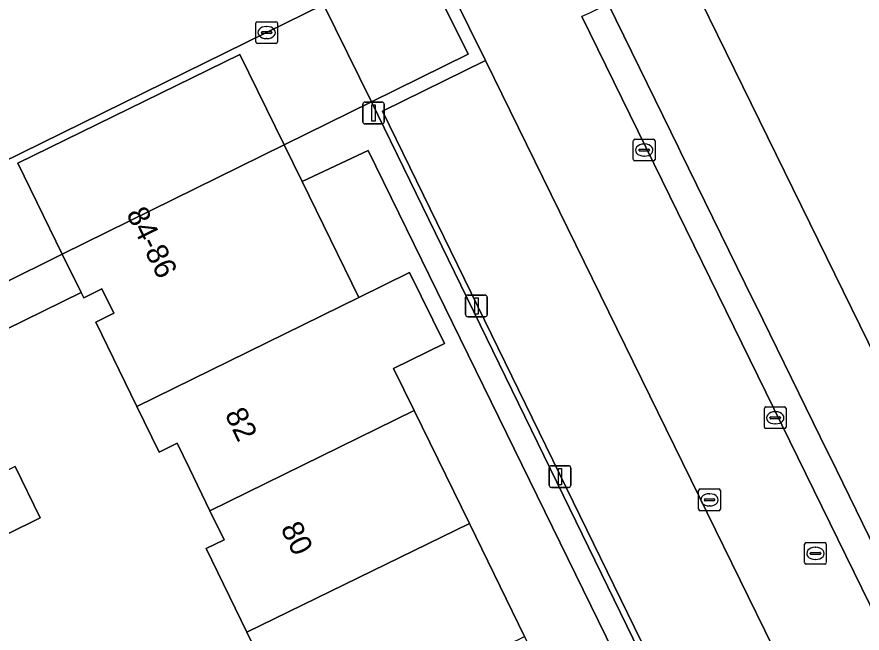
# Model space of a CAD drawing. Extents: x 160455 to 162082, y 388339 to 389736.
# Drawn here: x 160927.33 to 160966.19, y 388807.35 to 388835.68 of the extents above; entities that cross this region are included whole.
import ezdxf

# ---------------------------------------------------------------- set-up
doc = ezdxf.new("R2010")
doc.units = 0
for name, color, linetype in [('IMGEO_Brandkraan', 7, 'Continuous'), ('IMGEO_Erf', 7, 'Continuous'), ('IMGEO_Kolk', 7, 'Continuous'), ('IMGEO_Lichtmast', 7, 'Continuous'), ('IMGEO_Pand', 7, 'Continuous'), ('IMGEO_Pand_nummerreeks', 7, 'Continuous'), ('IMGEO_Pand_overbouw', 7, 'Continuous'), ('IMGEO_Parkeervlak_open', 7, 'Continuous'), ('IMGEO_Rijbaan_lokaal_open', 7, 'Continuous'), ('IMGEO_Rioolput', 7, 'Continuous'), ('IMGEO_Verkeerseiland_open', 7, 'Continuous'), ('IMGEO_Voetpad_open', 7, 'Continuous')]:
    doc.layers.add(name, color=color, linetype=linetype)

msp = doc.modelspace()

# ---------------------------------------------------------------- linework, layer by layer
at = {"layer": 'IMGEO_Brandkraan'}
for p, q in [((160963.616, 388811.512), (160964.468, 388811.512)), ((160963.541, 388810.586), (160963.541, 388811.438)), ((160964.029, 388811.292), (160964.054, 388811.292)), ((160964.542, 388811.438), (160964.542, 388810.586)), ((160963.8, 388811.006), (160963.8, 388811.018)), ((160964.238, 388810.969), (160963.84, 388810.969)), ((160963.843, 388811.055), (160964.241, 388811.055)), ((160964.052, 388810.732), (160964.027, 388810.732)), ((160964.284, 388811.018), (160964.284, 388811.006)), ((160964.468, 388810.512), (160963.616, 388810.512))]:
    msp.add_line(p, q, dxfattribs=at)
for points in [[(160963.616, 388811.512), (160964.468, 388811.512)], [(160963.541, 388810.586), (160963.541, 388811.438)], [(160964.542, 388811.438), (160964.542, 388810.586)], [(160964.468, 388810.512), (160963.616, 388810.512)]]:
    msp.add_lwpolyline(points, dxfattribs=at)
for centre, radius, start, end in [((160963.618, 388811.436), 0.0765, 91.552, 178.448), ((160963.618, 388811.436), 0.0765, 91.552, 178.448), ((160964.466, 388811.436), 0.0765, 1.552, 88.448), ((160964.466, 388811.436), 0.0765, 1.552, 88.448), ((160963.84, 388811.015), 0.0403, 85.8775, 175.7526), ((160963.837, 388811.005), 0.0366, 178.938, 274.7102), ((160964.241, 388811.012), 0.043, 264.8664, 352.4533), ((160964.245, 388811.017), 0.0386, 1.7309, 96.639), ((160963.618, 388810.588), 0.0765, 181.552, 268.448), ((160963.618, 388810.588), 0.0765, 181.552, 268.448), ((160964.466, 388810.588), 0.0765, 271.552, 358.448), ((160964.466, 388810.588), 0.0765, 271.552, 358.448)]:
    msp.add_arc(centre, radius, start, end, dxfattribs=at)
for centre, major_axis, ratio, start_param, end_param in [((160964.028, 388811.012), (-0.387, 0.002), 0.722429, 4.712389, 7.853982), ((160964.053, 388811.012), (-0.39, 0.002), 0.717154, 1.570796, 4.712389)]:
    msp.add_ellipse(centre, major_axis=major_axis, ratio=ratio, start_param=start_param, end_param=end_param, dxfattribs=at)
at = {"layer": 'IMGEO_Erf'}
msp.add_lwpolyline([(160961.484, 388792.734), (160943.478, 388829.542), (160940.441, 388828.108), (160943.047, 388822.78), (160945.383, 388823.928), (160946.985, 388820.667), (160944.643, 388819.516), (160945.587, 388817.586), (160948.132, 388812.383), (160950.672, 388807.189), (160953.222, 388801.976), (160955.762, 388796.782), (160958.421, 388791.346)], close=True, dxfattribs=at)
for points in [[(160938.952, 388805.246), (160937.905, 388807.39), (160936.029, 388811.235), (160936.856, 388811.639), (160936.205, 388812.975), (160935.263, 388814.91), (160934.695, 388816.076), (160933.869, 388815.672), (160932.846, 388817.767), (160930.949, 388821.65), (160931.781, 388822.058), (160931.23, 388823.177), (160930.405, 388822.768), (160930.286, 388823.008), (160921.651, 388818.772)], [(160927.241, 388815.013), (160928.4, 388812.643), (160925.373, 388811.162)]]:
    msp.add_lwpolyline(points, dxfattribs=at)
at = {"layer": 'IMGEO_Kolk'}
for p, q in [((160938.309, 388834.536), (160938.309, 388835.388)), ((160938.384, 388835.462), (160939.236, 388835.462)), ((160938.797, 388835.242), (160938.822, 388835.242)), ((160939.31, 388835.388), (160939.31, 388834.536)), ((160938.568, 388834.956), (160938.568, 388834.968)), ((160939.006, 388834.919), (160938.608, 388834.919)), ((160938.611, 388835.005), (160939.009, 388835.005)), ((160939.052, 388834.968), (160939.052, 388834.956)), ((160939.236, 388834.462), (160938.384, 388834.462)), ((160938.82, 388834.682), (160938.795, 388834.682)), ((160955.669, 388829.132), (160955.669, 388829.984)), ((160955.744, 388830.058), (160956.596, 388830.058)), ((160956.157, 388829.838), (160956.182, 388829.838)), ((160956.67, 388829.984), (160956.67, 388829.132)), ((160955.928, 388829.552), (160955.928, 388829.564)), ((160956.366, 388829.515), (160955.968, 388829.515)), ((160955.971, 388829.601), (160956.369, 388829.601)), ((160956.412, 388829.564), (160956.412, 388829.552)), ((160956.596, 388829.058), (160955.744, 388829.058)), ((160956.18, 388829.278), (160956.155, 388829.278)), ((160961.693, 388816.823), (160961.693, 388817.675)), ((160961.768, 388817.749), (160962.62, 388817.749)), ((160962.694, 388817.675), (160962.694, 388816.823)), ((160961.995, 388817.292), (160962.393, 388817.292)), ((160962.181, 388817.529), (160962.206, 388817.529)), ((160961.952, 388817.243), (160961.952, 388817.255)), ((160962.39, 388817.206), (160961.992, 388817.206)), ((160962.204, 388816.969), (160962.179, 388816.969)), ((160962.436, 388817.255), (160962.436, 388817.243)), ((160962.62, 388816.749), (160961.768, 388816.749))]:
    msp.add_line(p, q, dxfattribs=at)
for points in [[(160938.309, 388834.536), (160938.309, 388835.388)], [(160938.384, 388835.462), (160939.236, 388835.462)], [(160939.31, 388835.388), (160939.31, 388834.536)], [(160939.236, 388834.462), (160938.384, 388834.462)], [(160955.669, 388829.132), (160955.669, 388829.984)], [(160955.744, 388830.058), (160956.596, 388830.058)], [(160956.67, 388829.984), (160956.67, 388829.132)], [(160956.596, 388829.058), (160955.744, 388829.058)], [(160961.693, 388816.823), (160961.693, 388817.675)], [(160961.768, 388817.749), (160962.62, 388817.749)], [(160962.694, 388817.675), (160962.694, 388816.823)], [(160962.62, 388816.749), (160961.768, 388816.749)]]:
    msp.add_lwpolyline(points, dxfattribs=at)
for centre, radius, start, end in [((160938.386, 388835.386), 0.0765, 91.552, 178.448), ((160938.386, 388835.386), 0.0765, 91.552, 178.448), ((160939.234, 388835.386), 0.0765, 1.552, 88.448), ((160939.234, 388835.386), 0.0765, 1.552, 88.448), ((160938.608, 388834.965), 0.0403, 85.8775, 175.7526), ((160938.605, 388834.955), 0.0366, 178.938, 274.7102), ((160939.009, 388834.962), 0.043, 264.8664, 352.4533), ((160939.013, 388834.967), 0.0386, 1.7309, 96.639), ((160938.386, 388834.538), 0.0765, 181.552, 268.448), ((160938.386, 388834.538), 0.0765, 181.552, 268.448), ((160939.234, 388834.538), 0.0765, 271.552, 358.448), ((160939.234, 388834.538), 0.0765, 271.552, 358.448), ((160955.746, 388829.982), 0.0765, 91.552, 178.448), ((160955.746, 388829.982), 0.0765, 91.552, 178.448), ((160956.594, 388829.982), 0.0765, 1.552, 88.448), ((160956.594, 388829.982), 0.0765, 1.552, 88.448), ((160955.968, 388829.561), 0.0403, 85.8775, 175.7526), ((160955.965, 388829.551), 0.0366, 178.938, 274.7102), ((160956.369, 388829.558), 0.043, 264.8664, 352.4533), ((160956.373, 388829.563), 0.0386, 1.7309, 96.639), ((160955.746, 388829.134), 0.0765, 181.552, 268.448), ((160955.746, 388829.134), 0.0765, 181.552, 268.448), ((160956.594, 388829.134), 0.0765, 271.552, 358.448), ((160956.594, 388829.134), 0.0765, 271.552, 358.448), ((160961.77, 388817.673), 0.0765, 91.552, 178.448), ((160961.77, 388817.673), 0.0765, 91.552, 178.448), ((160962.618, 388817.673), 0.0765, 1.552, 88.448), ((160962.618, 388817.673), 0.0765, 1.552, 88.448), ((160961.992, 388817.252), 0.0403, 85.8775, 175.7526), ((160962.397, 388817.254), 0.0386, 1.7309, 96.639), ((160961.989, 388817.242), 0.0366, 178.938, 274.7102), ((160962.393, 388817.249), 0.043, 264.8664, 352.4533), ((160961.77, 388816.825), 0.0765, 181.552, 268.448), ((160961.77, 388816.825), 0.0765, 181.552, 268.448), ((160962.618, 388816.825), 0.0765, 271.552, 358.448), ((160962.618, 388816.825), 0.0765, 271.552, 358.448)]:
    msp.add_arc(centre, radius, start, end, dxfattribs=at)
for centre, major_axis, ratio, start_param, end_param in [((160938.796, 388834.962), (-0.387, 0.002), 0.722429, 4.712389, 7.853982), ((160938.821, 388834.962), (-0.39, 0.002), 0.717154, 1.570796, 4.712389), ((160956.156, 388829.558), (-0.387, 0.002), 0.722429, 4.712389, 7.853982), ((160956.181, 388829.558), (-0.39, 0.002), 0.717154, 1.570796, 4.712389), ((160962.18, 388817.249), (-0.387, 0.002), 0.722429, 4.712389, 7.853982), ((160962.205, 388817.249), (-0.39, 0.002), 0.717154, 1.570796, 4.712389)]:
    msp.add_ellipse(centre, major_axis=major_axis, ratio=ratio, start_param=start_param, end_param=end_param, dxfattribs=at)
at = {"layer": 'IMGEO_Lichtmast'}
for p, q in [((160943.227, 388830.863), (160943.227, 388831.663)), ((160943.227, 388831.663), (160943.227, 388830.863)), ((160943.327, 388831.763), (160944.117, 388831.763)), ((160944.117, 388831.763), (160943.327, 388831.763)), ((160944.217, 388831.663), (160944.217, 388830.863)), ((160944.217, 388830.863), (160944.217, 388831.663)), ((160944.117, 388830.763), (160943.327, 388830.763)), ((160943.327, 388830.763), (160944.117, 388830.763)), ((160947.96, 388821.991), (160947.96, 388822.791)), ((160947.96, 388822.791), (160947.96, 388821.991)), ((160948.06, 388822.891), (160948.85, 388822.891)), ((160948.85, 388822.891), (160948.06, 388822.891)), ((160948.95, 388822.791), (160948.95, 388821.991)), ((160948.95, 388821.991), (160948.95, 388822.791)), ((160948.85, 388821.891), (160948.06, 388821.891)), ((160948.06, 388821.891), (160948.85, 388821.891)), ((160951.904, 388815.046), (160952.694, 388815.046)), ((160952.694, 388815.046), (160951.904, 388815.046)), ((160951.804, 388814.146), (160951.804, 388814.946)), ((160951.804, 388814.946), (160951.804, 388814.146)), ((160952.794, 388814.946), (160952.794, 388814.146)), ((160952.794, 388814.146), (160952.794, 388814.946)), ((160952.694, 388814.046), (160951.904, 388814.046)), ((160951.904, 388814.046), (160952.694, 388814.046))]:
    msp.add_line(p, q, dxfattribs=at)
for points in [[(160943.647, 388831.638), (160943.797, 388831.638), (160943.797, 388830.888), (160943.647, 388830.888), (160943.647, 388831.638)], [(160948.38, 388822.766), (160948.53, 388822.766), (160948.53, 388822.016), (160948.38, 388822.016), (160948.38, 388822.766)], [(160952.224, 388814.921), (160952.374, 388814.921), (160952.374, 388814.171), (160952.224, 388814.171), (160952.224, 388814.921)]]:
    msp.add_lwpolyline(points, dxfattribs=at)
for centre, start, end in [((160943.327, 388831.663), 90, 180), ((160943.327, 388831.663), 90, 180), ((160944.117, 388831.663), 0, 90), ((160944.117, 388831.663), 360, 90), ((160943.327, 388830.863), 180, 270), ((160943.327, 388830.863), 180, 270), ((160944.117, 388830.863), 270, 0), ((160944.117, 388830.863), 270, 0), ((160948.06, 388822.791), 90, 180), ((160948.06, 388822.791), 90, 180), ((160948.85, 388822.791), 0, 90), ((160948.85, 388822.791), 360, 90), ((160948.06, 388821.991), 180, 270), ((160948.06, 388821.991), 180, 270), ((160948.85, 388821.991), 270, 0), ((160948.85, 388821.991), 270, 0), ((160951.904, 388814.946), 90, 180), ((160951.904, 388814.946), 90, 180), ((160952.694, 388814.946), 0, 90), ((160952.694, 388814.946), 360, 90), ((160951.904, 388814.146), 180, 270), ((160951.904, 388814.146), 180, 270), ((160952.694, 388814.146), 270, 0), ((160952.694, 388814.146), 270, 0)]:
    msp.add_arc(centre, 0.1, start, end, dxfattribs=at)
at = {"layer": 'IMGEO_Pand'}
msp.add_lwpolyline([(160958.008, 388838.002), (160981.864, 388789.304), (160982.464, 388788.112), (160979.126, 388786.488), (160980.561, 388783.742), (160980.302, 388783.611), (160979.119, 388783.035), (160982.393, 388776.332), (160982.871, 388775.355), (160982.973, 388775.146), (160984.612, 388771.79), (160998.487, 388778.589), (160998.699, 388778.693), (160997.633, 388780.863), (160996.841, 388782.477), (160993.121, 388790.05), (160996.05, 388791.339), (160995.917, 388791.642), (160995.608, 388791.477), (160994.013, 388794.764), (160994.324, 388794.902), (160994.202, 388795.177), (160994.015, 388795.086), (160972.262, 388839.513)], dxfattribs=at)
for points in [[(160932.846, 388817.767), (160943.047, 388822.78), (160940.441, 388828.108), (160939.61, 388829.793), (160929.409, 388824.776), (160930.286, 388823.008), (160930.405, 388822.768), (160931.23, 388823.177), (160931.781, 388822.058), (160930.949, 388821.65)], [(160936.205, 388812.975), (160945.587, 388817.586), (160944.643, 388819.516), (160946.985, 388820.667), (160945.383, 388823.928), (160943.047, 388822.78), (160932.846, 388817.767), (160933.869, 388815.672), (160934.695, 388816.076), (160935.263, 388814.91)], [(160948.132, 388812.383), (160945.587, 388817.586), (160936.205, 388812.975), (160936.856, 388811.639), (160936.029, 388811.235), (160937.905, 388807.39)], [(160924.217, 388813.526), (160925.373, 388811.162), (160928.4, 388812.643), (160927.241, 388815.013)], [(160948.132, 388812.383), (160937.905, 388807.39), (160938.952, 388805.246), (160939.779, 388805.649), (160940.35, 388804.493), (160941.2, 388802.775), (160941.29, 388802.593), (160950.672, 388807.189)]]:
    msp.add_lwpolyline(points, close=True, dxfattribs=at)
at = {"layer": 'IMGEO_Pand_overbouw'}
msp.add_lwpolyline([(160929.409, 388824.776), (160939.61, 388829.793), (160937.578, 388833.957), (160927.367, 388828.96)], close=True, dxfattribs=at)
at = {"layer": 'IMGEO_Parkeervlak_open'}
for points in [[(160943.632, 388831.78), (160948.078, 388833.964), (160946.08, 388837.986), (160945.885, 388838.47), (160942.121, 388836.604), (160941.424, 388836.258)], [(160954.509, 388836.286), (160957.747, 388829.674), (160957.844, 388829.476), (160961.184, 388822.655), (160961.281, 388822.457), (160964.601, 388815.677), (160964.697, 388815.479), (160968.02, 388808.694), (160968.117, 388808.496), (160971.445, 388801.7), (160971.541, 388801.502), (160974.872, 388794.7), (160974.969, 388794.502), (160978.315, 388787.67), (160978.413, 388787.472), (160981.864, 388789.304), (160958.008, 388838.002), (160955.581, 388836.819)], [(160941.424, 388836.258), (160938.81, 388834.962), (160926.592, 388828.954), (160918.742, 388825.059), (160919.454, 388823.611), (160920.946, 388820.577), (160929.409, 388824.776), (160927.367, 388828.96), (160937.578, 388833.957), (160939.61, 388829.793), (160943.632, 388831.78)], [(160939.61, 388829.793), (160937.578, 388833.957), (160927.367, 388828.96), (160929.409, 388824.776)], [(160948.872, 388833.674), (160944.14, 388831.355), (160962.609, 388793.497), (160962.686, 388793.342), (160964.475, 388789.746), (160962.46, 388788.776), (160966.804, 388779.925), (160971.277, 388770.846), (160975.724, 388773.041), (160967.282, 388790.15), (160969.637, 388791.303)]]:
    msp.add_lwpolyline(points, close=True, dxfattribs=at)
at = {"layer": 'IMGEO_Rijbaan_lokaal_open'}
msp.add_lwpolyline([(160915.39, 388831.945), (160918.742, 388825.059), (160926.592, 388828.954), (160938.81, 388834.962), (160941.424, 388836.258), (160942.121, 388836.604), (160938.807, 388843.376), (160934.087, 388841.092), (160923.89, 388836.097)], close=True, dxfattribs=at)
msp.add_lwpolyline([(160946.622, 388838.248), (160948.872, 388833.674), (160969.637, 388791.303), (160967.282, 388790.15), (160975.724, 388773.041), (160982.393, 388776.332), (160979.119, 388783.035), (160977.581, 388786.134), (160953.303, 388835.701)], dxfattribs=at)
at = {"layer": 'IMGEO_Rioolput'}
for p, q in [((160958.672, 388813.048), (160958.672, 388813.9)), ((160958.747, 388813.974), (160959.599, 388813.974)), ((160959.673, 388813.9), (160959.673, 388813.048)), ((160958.931, 388813.468), (160958.931, 388813.48)), ((160959.369, 388813.431), (160958.971, 388813.431)), ((160958.974, 388813.517), (160959.372, 388813.517)), ((160959.16, 388813.754), (160959.185, 388813.754)), ((160959.415, 388813.48), (160959.415, 388813.468)), ((160959.183, 388813.194), (160959.158, 388813.194)), ((160959.599, 388812.974), (160958.747, 388812.974))]:
    msp.add_line(p, q, dxfattribs=at)
for points in [[(160958.672, 388813.048), (160958.672, 388813.9)], [(160958.747, 388813.974), (160959.599, 388813.974)], [(160959.673, 388813.9), (160959.673, 388813.048)], [(160959.599, 388812.974), (160958.747, 388812.974)]]:
    msp.add_lwpolyline(points, dxfattribs=at)
for centre, radius, start, end in [((160958.749, 388813.898), 0.0765, 91.552, 178.448), ((160958.749, 388813.898), 0.0765, 91.552, 178.448), ((160959.597, 388813.898), 0.0765, 1.552, 88.448), ((160959.597, 388813.898), 0.0765, 1.552, 88.448), ((160958.971, 388813.477), 0.0403, 85.8775, 175.7526), ((160958.968, 388813.467), 0.0366, 178.938, 274.7102), ((160959.372, 388813.474), 0.043, 264.8664, 352.4533), ((160959.376, 388813.479), 0.0386, 1.7309, 96.639), ((160958.749, 388813.05), 0.0765, 181.552, 268.448), ((160958.749, 388813.05), 0.0765, 181.552, 268.448), ((160959.597, 388813.05), 0.0765, 271.552, 358.448), ((160959.597, 388813.05), 0.0765, 271.552, 358.448)]:
    msp.add_arc(centre, radius, start, end, dxfattribs=at)
for centre, major_axis, ratio, start_param, end_param in [((160959.159, 388813.474), (-0.387, 0.002), 0.722429, 4.712389, 7.853982), ((160959.184, 388813.474), (-0.39, 0.002), 0.717154, 1.570796, 4.712389)]:
    msp.add_ellipse(centre, major_axis=major_axis, ratio=ratio, start_param=start_param, end_param=end_param, dxfattribs=at)
at = {"layer": 'IMGEO_Verkeerseiland_open'}
msp.add_lwpolyline([(160946.08, 388837.986), (160948.078, 388833.964), (160943.632, 388831.78), (160962.415, 388793.207), (160962.686, 388793.342), (160962.609, 388793.497), (160944.14, 388831.355), (160948.872, 388833.674), (160946.622, 388838.248)], dxfattribs=at)
at = {"layer": 'IMGEO_Voetpad_open'}
for points in [[(160953.303, 388835.701), (160977.581, 388786.134), (160977.52, 388786.299), (160977.521, 388786.937), (160978.413, 388787.472), (160978.315, 388787.67), (160974.969, 388794.502), (160974.872, 388794.7), (160971.541, 388801.502), (160971.445, 388801.7), (160968.117, 388808.496), (160968.02, 388808.694), (160964.697, 388815.479), (160964.601, 388815.677), (160961.281, 388822.457), (160961.184, 388822.655), (160957.844, 388829.476), (160957.747, 388829.674), (160954.509, 388836.286), (160953.653, 388835.86)], [(160962.415, 388793.207), (160943.632, 388831.78), (160939.61, 388829.793), (160940.441, 388828.108), (160943.478, 388829.542), (160961.484, 388792.734)]]:
    msp.add_lwpolyline(points, close=True, dxfattribs=at)
msp.add_lwpolyline([(160921.651, 388818.772), (160930.286, 388823.008), (160929.409, 388824.776), (160920.946, 388820.577)], dxfattribs=at)

# ---------------------------------------------------------------- texts
at = {"layer": 'IMGEO_Pand_nummerreeks'}
for s, rotation, p in [('84-86', 296.2158, (160932.337, 388826.636)), ('82', 296.0363, (160936.869, 388817.413)), ('80', 296.0363, (160939.432, 388812.167))]:
    msp.add_text(s, height=1, rotation=rotation, dxfattribs=at).set_placement(p)

doc.saveas('drawing.dxf')
